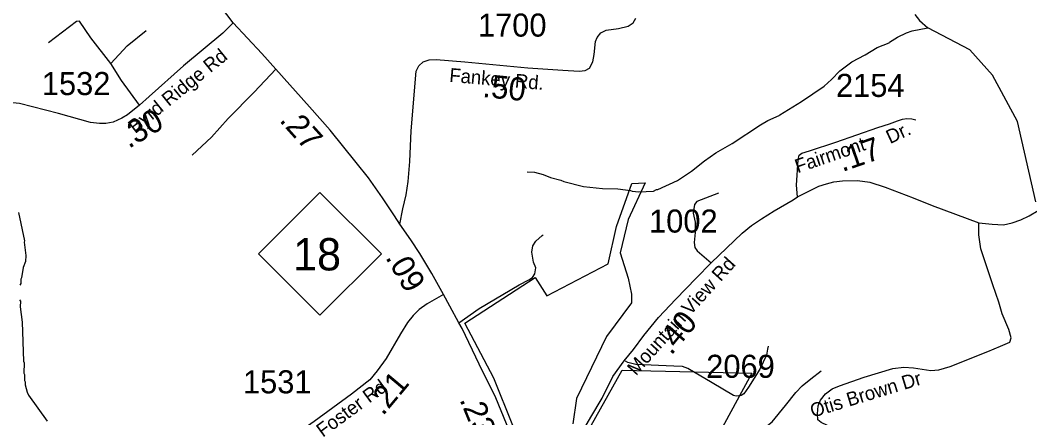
# Model space of a CAD drawing. Extents: x 1248224 to 1454986, y 825081 to 985870.
# Drawn here: x 1361981 to 1367456, y 898562 to 900716 of the extents above; entities that cross this region are included whole.
import ezdxf

# ---------------------------------------------------------------- set-up
doc = ezdxf.new("R2010")
doc.units = 0
for name, color, linetype in [('Exist Boundary Political City Limit New', 7, 'Continuous'), ('Exist Hydrographic Misc Water Feature', 7, 'Continuous'), ('Exist Road Non-System Type 51', 7, 'Continuous'), ('Exist Road Primary NC Attributed', 7, 'Continuous'), ('Exist Road Primary NC Mileage Hundredths English Label', 7, 'Continuous'), ('Exist Road Primary NC Shield CELL', 7, 'Continuous'), ('Exist Road Primary NC Shield Number Label', 7, 'Continuous'), ('Exist Road Secondary Mileage Hundredths English Label', 7, 'Continuous'), ('Exist Road Secondary Type 51 Attributed', 7, 'Continuous'), ('Exist Road Secondary Type 51 Label', 7, 'Continuous'), ('Exist Road Secondary Type 51 Number Label', 7, 'Continuous'), ('Map Preparation Boundary City Limit Buffer Line', 7, 'Continuous')]:
    doc.layers.add(name, color=color, linetype=linetype)

msp = doc.modelspace()

# ---------------------------------------------------------------- linework, layer by layer
at = {"layer": 'Exist Boundary Political City Limit New'}
for points in [[(1364652.9, 898520.5), (1364549.3, 898776.8), (1364393.2, 899075.2), (1364773.6, 899322.1), (1364836.7, 899223.4), (1365170.1, 899396), (1365214, 899599.4), (1365298.5, 899831.5), (1365369.8, 899834.7), (1365278.1, 899636.5), (1365235.3, 899456.3), (1365278.8, 899318.1), (1365295.4, 899233), (1365295.4, 899186), (1365160.4, 899002.3), (1364998.5, 898666.6), (1364978.3, 898528.9)], [(1364883.3, 898176.2), (1365244.8, 898821), (1365948.5, 898804.5), (1365755.9, 898448.3)]]:
    msp.add_lwpolyline(points, dxfattribs=at)
at = {"layer": 'Exist Hydrographic Misc Water Feature'}
for points in [[(1366832.8, 900746.6), (1366858.1, 900714.1), (1366903.5, 900675.6)], [(1364729.8, 899894.8), (1364769.8, 899893.8), (1364817.4, 899880.7), (1364857.1, 899863.8), (1364912.8, 899850.6), (1364928.6, 899842.2), (1365036, 899815.7), (1365139.8, 899805.4), (1365221.8, 899803.2), (1365291.5, 899793.9), (1365299.5, 899789.8), (1365335.4, 899786.9), (1365415.5, 899791.1), (1365431.7, 899798.7), (1365439.7, 899798.5), (1365544.8, 899848.1), (1365621.9, 899898.3), (1365691.2, 899954.7), (1365754.1, 899997.6), (1365841.3, 900049.4), (1365995.5, 900149.8), (1366036.1, 900172.9), (1366096.7, 900199.5), (1366100.1, 900204.7), (1366218.4, 900276.8), (1366340.2, 900359.9), (1366381, 900395), (1366426, 900441.9), (1366491.1, 900490.5), (1366564, 900528.8), (1366628.9, 900568.2), (1366693.4, 900593.9), (1366695.5, 900597.8), (1366738.1, 900624.8), (1366786.6, 900647.7), (1366818.9, 900659), (1366903.5, 900675.6)], [(1367488.2, 899731.9), (1367390.2, 900167.3), (1367254.2, 900419.4), (1367131.1, 900556.5), (1366903.5, 900675.6)], [(1361972.6, 899673.8), (1362005.4, 899521), (1362003.2, 899514.8), (1362011.5, 899440.9), (1362010.8, 899408.9), (1361998.1, 899377.2), (1361988.8, 899321.4), (1361984.7, 899313.5), (1361984.1, 899289.5), (1361980, 899281.6)], [(1361978.2, 899201.7), (1361982.1, 899193.6), (1361981.4, 899163.5), (1361991.5, 899081.3), (1361998.9, 898869.2), (1362002.7, 898861.1), (1362001.5, 898805.1), (1362005.3, 898797), (1362004.5, 898765), (1362008.3, 898756.9), (1362008, 898740.9), (1362019.1, 898700.7), (1362026.8, 898684.5), (1362128.3, 898543.8)]]:
    msp.add_lwpolyline(points, dxfattribs=at)
at = {"layer": 'Exist Road Non-System Type 51'}
for points in [[(1362473, 900482.5), (1362363.5, 900620.1), (1362302.4, 900710.5), (1362285.8, 900709.3), (1362134.3, 900594.6)], [(1362473, 900482.5), (1362561.7, 900577.9), (1362663.5, 900660.7)], [(1362627.6, 900256.3), (1362530.3, 900389.5), (1362473, 900482.5)], [(1363368.1, 900452.1), (1363249.6, 900326.5), (1363108.1, 900183.3), (1363017.8, 900083.7), (1362913.6, 899985.7)], [(1365768.2, 899779.1), (1365651, 899734.1), (1365637.3, 899718.5), (1365631.4, 899671.6), (1365641.2, 899622.7), (1365641.2, 899566), (1365635.3, 899511.3), (1365639.2, 899485.8), (1365652.9, 899466.3), (1365729.1, 899401.8)], [(1366825.9, 898832.6), (1366919.4, 898818.1), (1366962.4, 898822), (1367024.9, 898839.6), (1367228, 898921.7), (1367296.4, 898951), (1367347.2, 898972.5), (1367355, 898996), (1367343.3, 899041), (1367306.2, 899126.4), (1367288.6, 899188.9), (1367255.4, 899282.8), (1367216.3, 899402), (1367190.9, 899478.3), (1367179.2, 899554.5), (1367179.2, 899619)], [(1364360.5, 899077.6), (1364469.9, 899153.9), (1364686.8, 899282.9), (1364739.5, 899310.3), (1364759, 899322), (1364772.7, 899341.6), (1364776.6, 899374.8), (1364764.9, 899406.1), (1364755.1, 899458.9), (1364761, 899494.1), (1364776.6, 899519.5), (1364811.8, 899550.8), (1364817.6, 899554.2)], [(1366036.5, 898949.9), (1366033.4, 898934.3), (1366028.7, 898901.7), (1365993, 898825.5), (1365930.9, 898729.1), (1365906, 898691.8), (1365890.5, 898682.5), (1365864.1, 898679.4), (1365848.5, 898682.5), (1365733.6, 898752.5), (1365601.6, 898830.2), (1365572.1, 898839.5), (1365525.5, 898842.6), (1365318.9, 898851.9), (1365276.9, 898862.8), (1365264.5, 898869)], [(1366221.5, 898736.5), (1366269.5, 898774.2), (1366323.9, 898816.2)]]:
    msp.add_lwpolyline(points, dxfattribs=at)
at = {"layer": 'Exist Road Primary NC Attributed'}
for points in [[(1363135.6, 900701.4), (1363067.3, 900793.3), (1362996.8, 900889.5), (1362916.1, 901018.8), (1362869.1, 901123.5), (1362834.9, 901215.4), (1362798.6, 901339.3), (1362779.4, 901416.3), (1362760.3, 901530.6), (1362756.6, 901604.7), (1362741, 901757.1), (1362714.8, 902033.2), (1362698.4, 902260.3), (1362672.8, 902550.9), (1362651.5, 902763.7)], [(1364039.9, 899611.8), (1364010.4, 899655.8), (1363946.3, 899754.1), (1363869.5, 899863.1), (1363803.3, 899946.4), (1363662.8, 900120.8), (1363549.6, 900246.9), (1363368.1, 900452.1), (1363291.3, 900535.4), (1363135.6, 900701.4)], [(1364277.3, 899229.8), (1364212.7, 899343.7), (1364148.6, 899452.7), (1364099.5, 899527.5), (1364039.9, 899611.8)], [(1364774, 898113.2), (1364747.5, 898184.5), (1364664.3, 898419.9), (1364560.6, 898671.5), (1364470.9, 898852.5), (1364377.5, 899046.2), (1364360.5, 899077.6), (1364311.3, 899166.9), (1364277.3, 899229.8)]]:
    msp.add_lwpolyline(points, dxfattribs=at)
at = {"layer": 'Exist Road Primary NC Shield CELL'}
msp.add_lwpolyline([(1363273.7, 899450.6), (1363606.7, 899783.6), (1363939.7, 899450.6), (1363606.7, 899117.6)], close=True, dxfattribs=at)
at = {"layer": 'Exist Road Secondary Type 51 Attributed'}
for points in [[(1363135.6, 900701.4), (1363080.5, 900646.5), (1362867, 900469.7), (1362681, 900303.6), (1362627.6, 900256.3), (1362563, 900204), (1362532.3, 900185.6), (1362486.2, 900164), (1362446.3, 900156.4), (1362410.9, 900156.4), (1362361.7, 900162.5), (1362189.6, 900210.2), (1361977.6, 900265.5), (1361907.7, 900273.3), (1361880, 900274.8), (1361841.6, 900270.2), (1361818.6, 900256.4), (1361797.1, 900244.1), (1361774, 900225.6)], [(1364039.9, 899611.8), (1364055.8, 899695.1), (1364074.4, 899771.2), (1364085.2, 899842.5), (1364094.5, 899951.2), (1364100.7, 900117.3), (1364128.6, 900440.5), (1364142.6, 900468.5), (1364165.8, 900490.2), (1364198.4, 900502.6), (1364237.2, 900504.2), (1364392.2, 900491.7), (1364733.4, 900457.6), (1364923.3, 900445.1), (1365013.2, 900440.4), (1365045.8, 900443.5), (1365069.1, 900457.5), (1365086.1, 900491.7), (1365093.9, 900530.5), (1365101.6, 900600.3), (1365110.9, 900622), (1365129.5, 900648.4), (1365159, 900662.4), (1365225.7, 900671.7), (1365278.1, 900684.9), (1365306, 900701.9), (1365319.9, 900728.3)], [(1366197, 899759.6), (1366191.5, 899822.3), (1366199.6, 899960), (1366204.6, 899985.2), (1366219.7, 899996.2), (1366260.9, 900008.3), (1366404.5, 900055.6), (1366632.2, 900134.4), (1366694.5, 900154.5), (1366738.7, 900171.6), (1366765.9, 900180.6), (1366789, 900183.7), (1366816.1, 900181.6), (1366838.6, 900176.3)], [(1366197, 899759.6), (1366311.5, 899818.1), (1366352.9, 899830.8), (1366394.2, 899840.4), (1366440.4, 899846.7), (1366521.5, 899848.3), (1366588.3, 899838.8), (1366671.1, 899811.7), (1366823.8, 899754.4), (1366926.3, 899713.2), (1367117.2, 899641.5), (1367179.2, 899619), (1367252.4, 899611.3), (1367312.9, 899608.1), (1367360.6, 899619.2), (1367408.3, 899635.2), (1367452.9, 899655.9), (1367502.2, 899686.1)], [(1364858.6, 898173.2), (1364953, 898335.6), (1365017.6, 898466.4), (1365075.3, 898565), (1365138, 898667.9), (1365195.8, 898786.9), (1365256.9, 898870.2), (1365306.2, 898933.1), (1365362.2, 899007.9), (1365443.4, 899105.5), (1365537.4, 899205.2), (1365647.2, 899319.7), (1365729.1, 899401.8), (1365896.1, 899562.8), (1365947.1, 899603.6), (1366000.3, 899641), (1366070.5, 899682.9), (1366173.2, 899743.7), (1366197, 899759.6)], [(1364277.3, 899229.8), (1364238.4, 899208.1), (1364188.1, 899179), (1364144.5, 899148.6), (1364112.8, 899116.8), (1364081.1, 899078.5), (1364044.3, 899017), (1363966.4, 898883.4), (1363917.5, 898817.3), (1363876.5, 898768.3), (1363777.6, 898690.9), (1363575.4, 898542.7), (1363472.4, 898469.8)], [(1366651.9, 898345), (1366591.7, 898387.1), (1366477.2, 898455.3), (1366402.2, 898499), (1366359.9, 898520.8), (1366324.5, 898537.2), (1366306.8, 898550.8), (1366304, 898583.6), (1366308.1, 898627.3), (1366320.4, 898658.6), (1366347.7, 898692.8), (1366384.5, 898718.7), (1366424, 898736.4), (1366557.6, 898782.8), (1366713.1, 898829.2), (1366772.7, 898836.7), (1366825.9, 898832.6)], [(1365542.5, 898014.8), (1365544.7, 898063.7), (1365558.4, 898107.3), (1365610.4, 898193.7), (1365676.8, 898299.9), (1365737.6, 898388), (1365796.4, 898450.7), (1365827, 898464.5), (1365881.2, 898471.4), (1365935.4, 898476), (1365978.2, 898489), (1366008.8, 898501.2), (1366058.9, 898539.9), (1366131.5, 898629.4), (1366187.9, 898699.5), (1366221.5, 898736.5)]]:
    msp.add_lwpolyline(points, dxfattribs=at)
at = {"layer": 'Map Preparation Boundary City Limit Buffer Line'}
for points in [[(1364652.9, 898520.5), (1364549.3, 898776.8), (1364393.2, 899075.2), (1364773.6, 899322.1), (1364836.7, 899223.4), (1365170.1, 899396), (1365214, 899599.4), (1365298.5, 899831.5), (1365369.8, 899834.7), (1365278.1, 899636.5), (1365235.3, 899456.3), (1365278.8, 899318.1), (1365295.4, 899233), (1365295.4, 899186), (1365160.4, 899002.3), (1364998.5, 898666.6), (1364978.3, 898528.9)], [(1364883.3, 898176.2), (1365244.8, 898821), (1365948.5, 898804.5), (1365755.9, 898448.3)]]:
    msp.add_lwpolyline(points, dxfattribs=at)

# ---------------------------------------------------------------- texts
at = {"layer": 'Exist Road Primary NC Mileage Hundredths English Label'}
for s, rotation, p in [('.27', 311.9092, (1363382.7, 900172.1)), ('.09', 300.4438, (1363959.2, 899431.1)), ('.23', 292.3841, (1364362.2, 898661.5))]:
    msp.add_text(s, height=125, rotation=rotation, dxfattribs=at).set_placement(p)
at = {"layer": 'Exist Road Primary NC Shield Number Label'}
msp.add_text('18', height=175, dxfattribs=at).set_placement((1363460.8, 899360.9))
at = {"layer": 'Exist Road Secondary Mileage Hundredths English Label'}
for s, rotation, p in [('.50', 354.2845, (1364485.4, 900301)), ('.30', 30.986, (1362570.3, 900018.7)), ('.17', 19.0907, (1366439.3, 899893.7)), ('.40', 50.2528, (1365511.7, 898896.9)), ('.21', 50.0672, (1363948.1, 898569.5))]:
    msp.add_text(s, height=125, rotation=rotation, dxfattribs=at).set_placement(p)
at = {"layer": 'Exist Road Secondary Type 51 Label'}
for s, rotation, p in [('Byrd Ridge Rd', 39.011, (1362605, 900099)), ('Fankey Rd.', 354.9953, (1364306.2, 900383.1)), ('Dr.', 25.0385, (1366698.4, 900045)), ('Fairmont', 18.8419, (1366197, 899887)), ('Mountain View Rd', 47.9951, (1365320.9, 898786.7)), ('Foster Rd', 36.2754, (1363622.1, 898454.2)), ('Otis Brown Dr', 16.9488, (1366278.3, 898562.6))]:
    msp.add_text(s, height=75, rotation=rotation, dxfattribs=at).set_placement(p)
at = {"layer": 'Exist Road Secondary Type 51 Number Label'}
for s, p in [('1700', (1364463.5, 900627.5)), ('1532', (1362098.6, 900310.8)), ('2154', (1366405, 900300.9)), ('1002', (1365391.5, 899565.8)), ('2069', (1365701.4, 898778.9)), ('1531', (1363189.2, 898694.8))]:
    msp.add_text(s, height=125, dxfattribs=at).set_placement(p)

doc.saveas('drawing.dxf')
